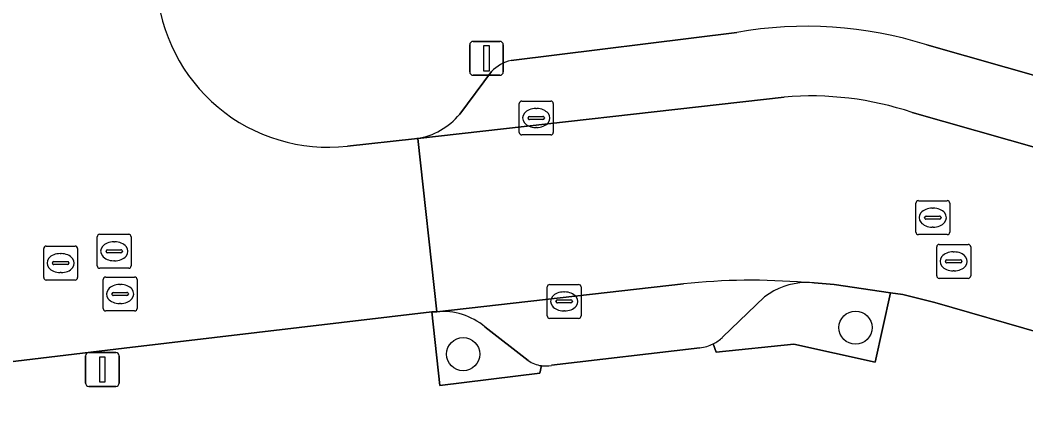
# Model space of a CAD drawing. Extents: x 160377 to 161131, y 383938 to 384853.
# Drawn here: x 160622.12 to 160651.77, y 384741.03 to 384752.43 of the extents above; entities that cross this region are included whole.
import ezdxf

# ---------------------------------------------------------------- set-up
doc = ezdxf.new("R2010")
doc.units = 0
for name, color, linetype in [('IMGEO_Boom', 7, 'Continuous'), ('IMGEO_Groenvoorziening', 7, 'Continuous'), ('IMGEO_Kolk', 7, 'Continuous'), ('IMGEO_Lichtmast', 7, 'Continuous'), ('IMGEO_Parkeervlak_open', 7, 'Continuous'), ('IMGEO_Rijbaan_lokaal_open', 7, 'Continuous'), ('IMGEO_Rioolput', 7, 'Continuous'), ('IMGEO_Voetpad_open', 7, 'Continuous')]:
    doc.layers.add(name, color=color, linetype=linetype)

msp = doc.modelspace()

# ---------------------------------------------------------------- linework, layer by layer
at = {"layer": 'IMGEO_Boom'}
for centre in [(160646.749, 384743.368), (160635.181, 384742.588)]:
    msp.add_circle(centre, 0.489, dxfattribs=at)
at = {"layer": 'IMGEO_Groenvoorziening'}
for points in [[(160647.781, 384744.398), (160646.115, 384744.635), (160645.526, 384744.685)], [(160642.553, 384742.889), (160642.637, 384742.649), (160644.931, 384742.884), (160647.324, 384742.35), (160647.781, 384744.398)], [(160644.067, 384744.273), (160642.829, 384743.082)], [(160634.405, 384743.838), (160634.255, 384743.835), (160634.497, 384741.66), (160637.44, 384742.023), (160637.488, 384742.247)], [(160637.098, 384742.395), (160635.822, 384743.391)]]:
    msp.add_lwpolyline(points, dxfattribs=at)
for centre, radius, start, end in [((160645.312, 384742.654), 2.042, 91.3548, 127.5704), ((160645.315, 384742.783), 1.914, 83.668, 91.5238), ((160634.579, 384741.921), 1.925, 49.7924, 95.1913), ((160642.051, 384743.901), 1.13, 296.3947, 313.5336), ((160637.601, 384743.133), 0.893, 235.7128, 262.7249)]:
    msp.add_arc(centre, radius, start, end, dxfattribs=at)
at = {"layer": 'IMGEO_Kolk'}
for p, q in [((160636.835, 384749.12), (160636.835, 384749.972)), ((160636.91, 384750.046), (160637.762, 384750.046)), ((160637.323, 384749.826), (160637.348, 384749.826)), ((160637.836, 384749.972), (160637.836, 384749.12)), ((160637.094, 384749.54), (160637.094, 384749.552)), ((160637.532, 384749.503), (160637.134, 384749.503)), ((160637.137, 384749.589), (160637.535, 384749.589)), ((160637.578, 384749.552), (160637.578, 384749.54)), ((160637.346, 384749.266), (160637.321, 384749.266)), ((160637.762, 384749.046), (160636.91, 384749.046)), ((160637.659, 384743.714), (160637.659, 384744.566)), ((160637.734, 384744.64), (160638.586, 384744.64)), ((160638.66, 384744.566), (160638.66, 384743.714)), ((160637.961, 384744.183), (160638.359, 384744.183)), ((160638.147, 384744.42), (160638.172, 384744.42)), ((160637.918, 384744.134), (160637.918, 384744.146)), ((160638.356, 384744.097), (160637.958, 384744.097)), ((160638.402, 384744.146), (160638.402, 384744.134)), ((160638.586, 384743.64), (160637.734, 384743.64)), ((160638.17, 384743.86), (160638.145, 384743.86))]:
    msp.add_line(p, q, dxfattribs=at)
for points in [[(160636.835, 384749.12), (160636.835, 384749.972)], [(160636.91, 384750.046), (160637.762, 384750.046)], [(160637.836, 384749.972), (160637.836, 384749.12)], [(160637.762, 384749.046), (160636.91, 384749.046)], [(160637.659, 384743.714), (160637.659, 384744.566)], [(160637.734, 384744.64), (160638.586, 384744.64)], [(160638.66, 384744.566), (160638.66, 384743.714)], [(160638.586, 384743.64), (160637.734, 384743.64)]]:
    msp.add_lwpolyline(points, dxfattribs=at)
for centre, radius, start, end in [((160636.912, 384749.97), 0.0765, 91.552, 178.448), ((160636.912, 384749.97), 0.0765, 91.552, 178.448), ((160637.76, 384749.97), 0.0765, 1.552, 88.448), ((160637.76, 384749.97), 0.0765, 1.552, 88.448), ((160637.134, 384749.549), 0.0403, 85.8775, 175.7526), ((160637.131, 384749.539), 0.0366, 178.938, 274.7102), ((160637.535, 384749.546), 0.043, 264.8664, 352.4533), ((160637.539, 384749.551), 0.0386, 1.7309, 96.639), ((160636.912, 384749.122), 0.0765, 181.552, 268.448), ((160636.912, 384749.122), 0.0765, 181.552, 268.448), ((160637.76, 384749.122), 0.0765, 271.552, 358.448), ((160637.76, 384749.122), 0.0765, 271.552, 358.448), ((160637.736, 384744.564), 0.0765, 91.552, 178.448), ((160637.736, 384744.564), 0.0765, 91.552, 178.448), ((160638.584, 384744.564), 0.0765, 1.552, 88.448), ((160638.584, 384744.564), 0.0765, 1.552, 88.448), ((160637.958, 384744.143), 0.0403, 85.8775, 175.7526), ((160638.363, 384744.145), 0.0386, 1.7309, 96.639), ((160637.955, 384744.133), 0.0366, 178.938, 274.7102), ((160638.359, 384744.14), 0.043, 264.8664, 352.4533), ((160637.736, 384743.716), 0.0765, 181.552, 268.448), ((160637.736, 384743.716), 0.0765, 181.552, 268.448), ((160638.584, 384743.716), 0.0765, 271.552, 358.448), ((160638.584, 384743.716), 0.0765, 271.552, 358.448)]:
    msp.add_arc(centre, radius, start, end, dxfattribs=at)
for centre, major_axis, ratio, start_param, end_param in [((160637.322, 384749.546), (-0.387, 0.002), 0.722429, 4.712389, 7.853982), ((160637.347, 384749.546), (-0.39, 0.002), 0.717154, 1.570796, 4.712389), ((160638.146, 384744.14), (-0.387, 0.002), 0.722429, 4.712389, 7.853982), ((160638.171, 384744.14), (-0.39, 0.002), 0.717154, 1.570796, 4.712389)]:
    msp.add_ellipse(centre, major_axis=major_axis, ratio=ratio, start_param=start_param, end_param=end_param, dxfattribs=at)
at = {"layer": 'IMGEO_Lichtmast'}
for p, q in [((160635.374, 384750.905), (160635.374, 384751.705)), ((160635.374, 384751.705), (160635.374, 384750.905)), ((160635.474, 384751.805), (160636.264, 384751.805)), ((160636.264, 384751.805), (160635.474, 384751.805)), ((160636.364, 384751.705), (160636.364, 384750.905)), ((160636.364, 384750.905), (160636.364, 384751.705)), ((160636.264, 384750.805), (160635.474, 384750.805)), ((160635.474, 384750.805), (160636.264, 384750.805)), ((160624.051, 384741.736), (160624.051, 384742.536)), ((160624.051, 384742.536), (160624.051, 384741.736)), ((160624.151, 384742.636), (160624.941, 384742.636)), ((160624.941, 384742.636), (160624.151, 384742.636)), ((160625.041, 384742.536), (160625.041, 384741.736)), ((160625.041, 384741.736), (160625.041, 384742.536)), ((160624.941, 384741.636), (160624.151, 384741.636)), ((160624.151, 384741.636), (160624.941, 384741.636))]:
    msp.add_line(p, q, dxfattribs=at)
for points in [[(160635.794, 384751.68), (160635.944, 384751.68), (160635.944, 384750.93), (160635.794, 384750.93), (160635.794, 384751.68)], [(160624.471, 384742.511), (160624.621, 384742.511), (160624.621, 384741.761), (160624.471, 384741.761), (160624.471, 384742.511)]]:
    msp.add_lwpolyline(points, dxfattribs=at)
for centre, start, end in [((160635.474, 384751.705), 90, 180), ((160635.474, 384751.705), 90, 180), ((160636.264, 384751.705), 0, 90), ((160636.264, 384751.705), 360, 90), ((160635.474, 384750.905), 180, 270), ((160635.474, 384750.905), 180, 270), ((160636.264, 384750.905), 270, 0), ((160636.264, 384750.905), 270, 0), ((160624.151, 384742.536), 90, 180), ((160624.151, 384742.536), 90, 180), ((160624.941, 384742.536), 0, 90), ((160624.941, 384742.536), 360, 90), ((160624.151, 384741.736), 180, 270), ((160624.151, 384741.736), 180, 270), ((160624.941, 384741.736), 270, 0), ((160624.941, 384741.736), 270, 0)]:
    msp.add_arc(centre, 0.1, start, end, dxfattribs=at)
at = {"layer": 'IMGEO_Parkeervlak_open'}
for points in [[(160643.245, 384752.069), (160636.592, 384751.244)], [(160683.804, 384741.757), (160648.849, 384751.703)], [(160636.016, 384750.916), (160635.079, 384749.656)], [(160633.82, 384748.94), (160633.85, 384748.943), (160644.644, 384750.165)], [(160648.418, 384749.71), (160682.637, 384739.986)], [(160641.675, 384744.655), (160634.405, 384743.838)], [(160642.829, 384743.082), (160644.067, 384744.273)], [(160635.822, 384743.391), (160637.098, 384742.395)], [(160637.781, 384742.257), (160642.159, 384742.775)]]:
    msp.add_lwpolyline(points, dxfattribs=at)
for centre, radius, start, end in [((160645.301, 384740.469), 11.781, 72.4745, 100.0521), ((160636.865, 384750.094), 1.182, 103.3695, 135.9487), ((160645.424, 384740.752), 9.445, 71.5161, 94.7349), ((160633.485, 384750.993), 2.08, 279.2551, 319.9991), ((160643.681, 384726.153), 18.611, 85.1209, 96.1881), ((160645.312, 384742.654), 2.042, 91.3548, 127.5704), ((160634.579, 384741.921), 1.925, 49.7924, 95.1913), ((160642.051, 384743.901), 1.13, 296.3947, 313.5336), ((160642.046, 384743.904), 1.135, 275.728, 296.5465), ((160637.601, 384743.133), 0.893, 235.7128, 262.7249), ((160637.604, 384743.14), 0.901, 262.5869, 281.3226)]:
    msp.add_arc(centre, radius, start, end, dxfattribs=at)
at = {"layer": 'IMGEO_Rijbaan_lokaal_open'}
for points in [[(160644.644, 384750.165), (160633.85, 384748.943)], [(160682.637, 384739.986), (160648.418, 384749.71)], [(160617.164, 384746.851), (160614.872, 384746.595), (160615.433, 384741.602), (160616.275, 384741.702), (160618.711, 384741.991), (160625.192, 384742.76), (160634.255, 384743.835), (160634.405, 384743.838), (160633.85, 384748.943)], [(160633.85, 384748.943), (160633.82, 384748.94), (160633.75, 384748.932), (160631.767, 384748.717)], [(160633.85, 384748.943), (160634.405, 384743.838), (160641.675, 384744.655)], [(160645.526, 384744.685), (160646.115, 384744.635), (160647.781, 384744.398), (160648.147, 384744.343), (160649.083, 384744.105), (160661.626, 384740.495), (160663.675, 384739.914), (160678.918, 384735.52), (160681.307, 384734.728)]]:
    msp.add_lwpolyline(points, dxfattribs=at)
for centre, radius, start, end in [((160631.204, 384753.751), 5.065, 183.8096, 276.3849), ((160645.424, 384740.752), 9.445, 71.5161, 94.7349), ((160643.681, 384726.153), 18.611, 85.1209, 96.1881), ((160645.315, 384742.783), 1.914, 83.668, 91.5238)]:
    msp.add_arc(centre, radius, start, end, dxfattribs=at)
at = {"layer": 'IMGEO_Rioolput'}
for p, q in [((160648.525, 384746.184), (160648.525, 384747.036)), ((160648.6, 384747.11), (160649.452, 384747.11)), ((160649.013, 384746.89), (160649.038, 384746.89)), ((160649.526, 384747.036), (160649.526, 384746.184)), ((160648.784, 384746.604), (160648.784, 384746.616)), ((160649.222, 384746.567), (160648.824, 384746.567)), ((160648.827, 384746.653), (160649.225, 384746.653)), ((160649.268, 384746.616), (160649.268, 384746.604)), ((160649.036, 384746.33), (160649.011, 384746.33)), ((160624.394, 384745.193), (160624.394, 384746.045)), ((160624.469, 384746.119), (160625.321, 384746.119)), ((160625.395, 384746.045), (160625.395, 384745.193)), ((160649.452, 384746.11), (160648.6, 384746.11)), ((160622.816, 384744.844), (160622.816, 384745.696)), ((160622.891, 384745.77), (160623.743, 384745.77)), ((160623.817, 384745.696), (160623.817, 384744.844)), ((160624.696, 384745.662), (160625.094, 384745.662)), ((160624.882, 384745.899), (160624.907, 384745.899)), ((160649.141, 384744.894), (160649.141, 384745.746)), ((160649.216, 384745.82), (160650.068, 384745.82)), ((160650.142, 384745.746), (160650.142, 384744.894)), ((160623.304, 384745.55), (160623.329, 384745.55)), ((160624.653, 384745.613), (160624.653, 384745.625)), ((160625.091, 384745.576), (160624.693, 384745.576)), ((160625.137, 384745.625), (160625.137, 384745.613)), ((160649.443, 384745.363), (160649.841, 384745.363)), ((160649.629, 384745.6), (160649.654, 384745.6)), ((160623.075, 384745.264), (160623.075, 384745.276)), ((160623.513, 384745.227), (160623.115, 384745.227)), ((160623.118, 384745.313), (160623.516, 384745.313)), ((160623.559, 384745.276), (160623.559, 384745.264)), ((160625.321, 384745.119), (160624.469, 384745.119)), ((160624.905, 384745.339), (160624.88, 384745.339)), ((160649.4, 384745.314), (160649.4, 384745.326)), ((160649.838, 384745.277), (160649.44, 384745.277)), ((160649.884, 384745.326), (160649.884, 384745.314)), ((160623.743, 384744.77), (160622.891, 384744.77)), ((160623.327, 384744.99), (160623.302, 384744.99)), ((160624.569, 384743.933), (160624.569, 384744.785)), ((160624.644, 384744.859), (160625.496, 384744.859)), ((160625.57, 384744.785), (160625.57, 384743.933)), ((160650.068, 384744.82), (160649.216, 384744.82)), ((160649.652, 384745.04), (160649.627, 384745.04)), ((160625.057, 384744.639), (160625.082, 384744.639)), ((160624.828, 384744.353), (160624.828, 384744.365)), ((160625.266, 384744.316), (160624.868, 384744.316)), ((160624.871, 384744.402), (160625.269, 384744.402)), ((160625.312, 384744.365), (160625.312, 384744.353)), ((160625.08, 384744.079), (160625.055, 384744.079)), ((160625.496, 384743.859), (160624.644, 384743.859))]:
    msp.add_line(p, q, dxfattribs=at)
for points in [[(160648.525, 384746.184), (160648.525, 384747.036)], [(160648.6, 384747.11), (160649.452, 384747.11)], [(160649.526, 384747.036), (160649.526, 384746.184)], [(160624.394, 384745.193), (160624.394, 384746.045)], [(160624.469, 384746.119), (160625.321, 384746.119)], [(160625.395, 384746.045), (160625.395, 384745.193)], [(160649.452, 384746.11), (160648.6, 384746.11)], [(160622.816, 384744.844), (160622.816, 384745.696)], [(160622.891, 384745.77), (160623.743, 384745.77)], [(160623.817, 384745.696), (160623.817, 384744.844)], [(160649.141, 384744.894), (160649.141, 384745.746)], [(160649.216, 384745.82), (160650.068, 384745.82)], [(160650.142, 384745.746), (160650.142, 384744.894)], [(160625.321, 384745.119), (160624.469, 384745.119)], [(160623.743, 384744.77), (160622.891, 384744.77)], [(160624.569, 384743.933), (160624.569, 384744.785)], [(160624.644, 384744.859), (160625.496, 384744.859)], [(160625.57, 384744.785), (160625.57, 384743.933)], [(160650.068, 384744.82), (160649.216, 384744.82)], [(160625.496, 384743.859), (160624.644, 384743.859)]]:
    msp.add_lwpolyline(points, dxfattribs=at)
for centre, radius, start, end in [((160648.602, 384747.034), 0.0765, 91.552, 178.448), ((160648.602, 384747.034), 0.0765, 91.552, 178.448), ((160649.45, 384747.034), 0.0765, 1.552, 88.448), ((160649.45, 384747.034), 0.0765, 1.552, 88.448), ((160648.824, 384746.613), 0.0403, 85.8775, 175.7526), ((160648.821, 384746.603), 0.0366, 178.938, 274.7102), ((160649.225, 384746.61), 0.043, 264.8664, 352.4533), ((160649.229, 384746.615), 0.0386, 1.7309, 96.639), ((160624.471, 384746.043), 0.0765, 91.552, 178.448), ((160624.471, 384746.043), 0.0765, 91.552, 178.448), ((160625.319, 384746.043), 0.0765, 1.552, 88.448), ((160625.319, 384746.043), 0.0765, 1.552, 88.448), ((160648.602, 384746.186), 0.0765, 181.552, 268.448), ((160648.602, 384746.186), 0.0765, 181.552, 268.448), ((160649.45, 384746.186), 0.0765, 271.552, 358.448), ((160649.45, 384746.186), 0.0765, 271.552, 358.448), ((160622.893, 384745.694), 0.0765, 91.552, 178.448), ((160622.893, 384745.694), 0.0765, 91.552, 178.448), ((160623.741, 384745.694), 0.0765, 1.552, 88.448), ((160623.741, 384745.694), 0.0765, 1.552, 88.448), ((160624.693, 384745.622), 0.0403, 85.8775, 175.7526), ((160625.098, 384745.624), 0.0386, 1.7309, 96.639), ((160649.218, 384745.744), 0.0765, 91.552, 178.448), ((160649.218, 384745.744), 0.0765, 91.552, 178.448), ((160650.066, 384745.744), 0.0765, 1.552, 88.448), ((160650.066, 384745.744), 0.0765, 1.552, 88.448), ((160624.69, 384745.612), 0.0366, 178.938, 274.7102), ((160625.094, 384745.619), 0.043, 264.8664, 352.4533), ((160649.44, 384745.323), 0.0403, 85.8775, 175.7526), ((160649.845, 384745.325), 0.0386, 1.7309, 96.639), ((160623.115, 384745.273), 0.0403, 85.8775, 175.7526), ((160623.112, 384745.263), 0.0366, 178.938, 274.7102), ((160623.516, 384745.27), 0.043, 264.8664, 352.4533), ((160623.52, 384745.275), 0.0386, 1.7309, 96.639), ((160624.471, 384745.195), 0.0765, 181.552, 268.448), ((160624.471, 384745.195), 0.0765, 181.552, 268.448), ((160625.319, 384745.195), 0.0765, 271.552, 358.448), ((160625.319, 384745.195), 0.0765, 271.552, 358.448), ((160649.437, 384745.313), 0.0366, 178.938, 274.7102), ((160649.841, 384745.32), 0.043, 264.8664, 352.4533), ((160622.893, 384744.846), 0.0765, 181.552, 268.448), ((160622.893, 384744.846), 0.0765, 181.552, 268.448), ((160623.741, 384744.846), 0.0765, 271.552, 358.448), ((160623.741, 384744.846), 0.0765, 271.552, 358.448), ((160624.646, 384744.783), 0.0765, 91.552, 178.448), ((160624.646, 384744.783), 0.0765, 91.552, 178.448), ((160625.494, 384744.783), 0.0765, 1.552, 88.448), ((160625.494, 384744.783), 0.0765, 1.552, 88.448), ((160649.218, 384744.896), 0.0765, 181.552, 268.448), ((160649.218, 384744.896), 0.0765, 181.552, 268.448), ((160650.066, 384744.896), 0.0765, 271.552, 358.448), ((160650.066, 384744.896), 0.0765, 271.552, 358.448), ((160624.868, 384744.362), 0.0403, 85.8775, 175.7526), ((160624.865, 384744.352), 0.0366, 178.938, 274.7102), ((160625.269, 384744.359), 0.043, 264.8664, 352.4533), ((160625.273, 384744.364), 0.0386, 1.7309, 96.639), ((160624.646, 384743.935), 0.0765, 181.552, 268.448), ((160624.646, 384743.935), 0.0765, 181.552, 268.448), ((160625.494, 384743.935), 0.0765, 271.552, 358.448), ((160625.494, 384743.935), 0.0765, 271.552, 358.448)]:
    msp.add_arc(centre, radius, start, end, dxfattribs=at)
for centre, major_axis, ratio, start_param, end_param in [((160649.012, 384746.61), (-0.387, 0.002), 0.722429, 4.712389, 7.853982), ((160649.037, 384746.61), (-0.39, 0.002), 0.717154, 1.570796, 4.712389), ((160624.881, 384745.619), (-0.387, 0.002), 0.722429, 4.712389, 7.853982), ((160624.906, 384745.619), (-0.39, 0.002), 0.717154, 1.570796, 4.712389), ((160623.303, 384745.27), (-0.387, 0.002), 0.722429, 4.712389, 7.853982), ((160623.328, 384745.27), (-0.39, 0.002), 0.717154, 1.570796, 4.712389), ((160649.628, 384745.32), (-0.387, 0.002), 0.722429, 4.712389, 7.853982), ((160649.653, 384745.32), (-0.39, 0.002), 0.717154, 1.570796, 4.712389), ((160625.056, 384744.359), (-0.387, 0.002), 0.722429, 4.712389, 7.853982), ((160625.081, 384744.359), (-0.39, 0.002), 0.717154, 1.570796, 4.712389)]:
    msp.add_ellipse(centre, major_axis=major_axis, ratio=ratio, start_param=start_param, end_param=end_param, dxfattribs=at)
at = {"layer": 'IMGEO_Voetpad_open'}
for points in [[(160636.592, 384751.244), (160643.245, 384752.069)], [(160648.849, 384751.703), (160683.804, 384741.757)], [(160635.079, 384749.656), (160636.016, 384750.916)], [(160631.767, 384748.717), (160633.75, 384748.932), (160633.82, 384748.94)], [(160649.083, 384744.105), (160648.147, 384744.343), (160647.781, 384744.398), (160647.324, 384742.35), (160644.931, 384742.884), (160642.637, 384742.649), (160642.553, 384742.889)], [(160665.694, 384737.399), (160665.551, 384737.195), (160661.016, 384738.5), (160661.626, 384740.495), (160649.083, 384744.105)], [(160637.488, 384742.247), (160637.44, 384742.023), (160634.497, 384741.66), (160634.255, 384743.835), (160625.192, 384742.76), (160618.711, 384741.991), (160616.275, 384741.702), (160616.492, 384739.675), (160611.959, 384739.19), (160611.942, 384739.352), (160600.97, 384738.058), (160598.997, 384737.825), (160588.04, 384736.533)], [(160642.159, 384742.775), (160637.781, 384742.257)]]:
    msp.add_lwpolyline(points, dxfattribs=at)
for centre, radius, start, end in [((160631.204, 384753.751), 5.065, 183.8096, 276.3849), ((160645.301, 384740.469), 11.781, 72.4745, 100.0521), ((160636.865, 384750.094), 1.182, 103.3695, 135.9487), ((160633.485, 384750.993), 2.08, 279.2551, 319.9991), ((160642.046, 384743.904), 1.135, 275.728, 296.5465), ((160637.604, 384743.14), 0.901, 262.5869, 281.3226)]:
    msp.add_arc(centre, radius, start, end, dxfattribs=at)

doc.saveas('drawing.dxf')
